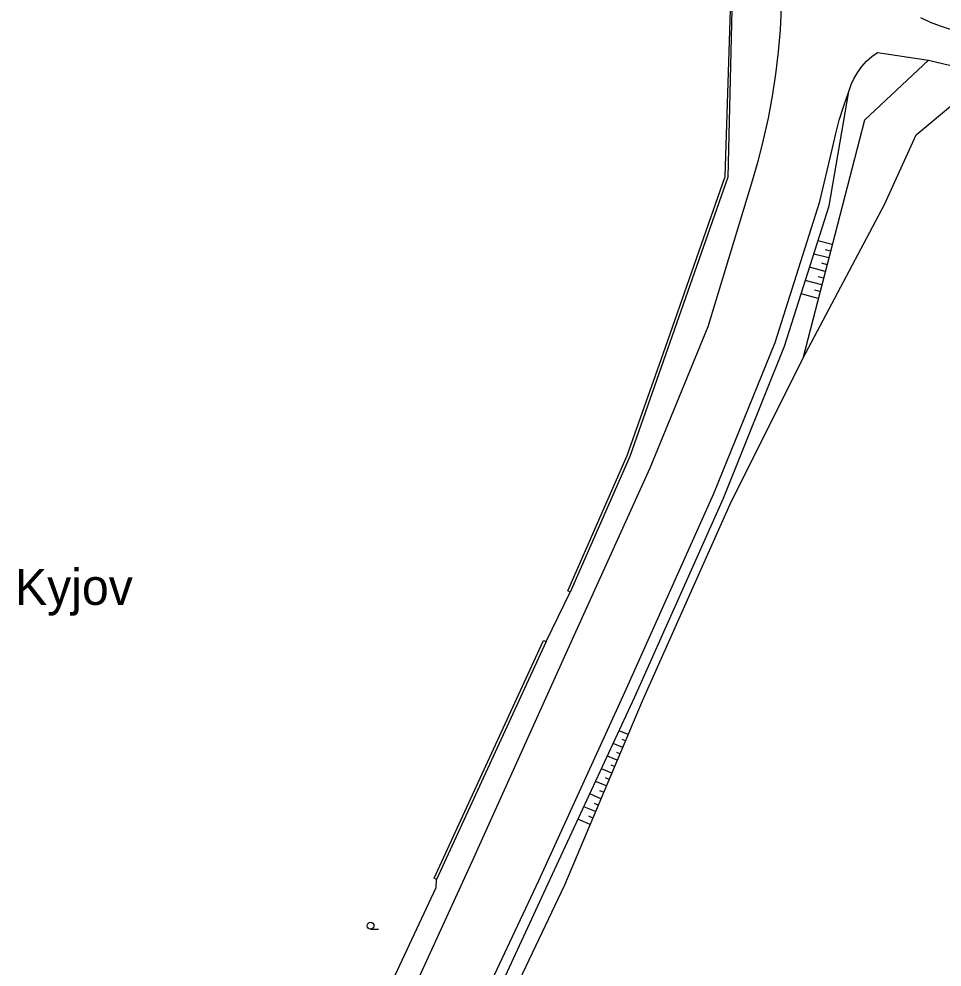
# Model space of a CAD drawing. Extents: x -582162 to -561283, y -1187583 to -1183539.
# Drawn here: x -562845 to -562742.5, y -1186557.6 to -1186452.3 of the extents above; entities that cross this region are included whole.
import ezdxf

# ---------------------------------------------------------------- set-up
doc = ezdxf.new("R2010")
doc.units = 0
for name, color, linetype in [('Vrstva 1', 7, 'Continuous'), ('Vrstva 10', 7, 'Continuous'), ('Vrstva 11', 7, 'Continuous'), ('Vrstva 12', 7, 'Continuous'), ('Vrstva 17', 7, 'Continuous'), ('Vrstva 3', 7, 'Continuous'), ('Vrstva 9', 7, 'Continuous')]:
    doc.layers.add(name, color=color, linetype=linetype)

# ---------------------------------------------------------------- blocks, each defined once
blk = doc.blocks.new('3.040')
at = {"layer": 'Vrstva 1'}
blk.add_line((0, -0.75), (1.75, -0.75), dxfattribs=at)
blk.add_circle((0, 0), 0.75, dxfattribs=at)

msp = doc.modelspace()

# ---------------------------------------------------------------- linework, layer by layer
at = {"layer": 'Vrstva 10'}
for points in [[(-562762.65, -1186333.72), (-562762.97, -1186352.03), (-562762.27, -1186376.32), (-562760.88, -1186404.78), (-562760.31, -1186449.71), (-562760.35, -1186451.02), (-562760.49, -1186453.49), (-562760.7, -1186455.96), (-562761, -1186458.42), (-562761.37, -1186460.87), (-562761.82, -1186463.31), (-562762.35, -1186465.73), (-562762.96, -1186468.14), (-562763.65, -1186470.52), (-562768.52, -1186486.48), (-562774.96, -1186502.19), (-562784.26, -1186522.79)], [(-562744.9, -1186452.13), (-562743.82, -1186452.64), (-562742.71, -1186453.07), (-562741.58, -1186453.43), (-562740.98, -1186453.59), (-562709.81, -1186460.98)], [(-562777.7, -1186527.02), (-562767.84, -1186505), (-562761.01, -1186488.24), (-562756.06, -1186472.58), (-562754.57, -1186466.31), (-562754.33, -1186465.17), (-562753.91, -1186463.54), (-562753.42, -1186461.93), (-562752.85, -1186460.35), (-562752.59, -1186459.59), (-562752.26, -1186458.88), (-562751.86, -1186458.2), (-562751.4, -1186457.58), (-562750.87, -1186457), (-562750.28, -1186456.48), (-562749.65, -1186456.02), (-562744.02, -1186456.89), (-562708.37, -1186465.36)], [(-562784.26, -1186522.79), (-562794.69, -1186545.93), (-562806.59, -1186571.88), (-562807.25, -1186573.49), (-562818.85, -1186599.69), (-562822.84, -1186609.52), (-562823.99, -1186612.14)], [(-562820.54, -1186618.57), (-562819.36, -1186616.26), (-562801.25, -1186577.77), (-562787.28, -1186547.99), (-562777.7, -1186527.02)]]:
    msp.add_lwpolyline(points, dxfattribs=at)
at = {"layer": 'Vrstva 11'}
msp.add_lwpolyline([(-562757.97, -1186490), (-562748.88, -1186472.92), (-562745.36, -1186465.16), (-562737.74, -1186458.78), (-562708.52, -1186466.01)], dxfattribs=at)
at = {"layer": 'Vrstva 12'}
for points in [[(-562754.69, -1186477.34), (-562756.28, -1186476.93)], [(-562754.88, -1186478.09), (-562755.43, -1186477.95)], [(-562755.08, -1186478.84), (-562756.74, -1186478.41)], [(-562755.47, -1186480.33), (-562757.21, -1186479.88)], [(-562755.27, -1186479.59), (-562755.84, -1186479.44)], [(-562755.66, -1186481.08), (-562756.25, -1186480.93)], [(-562755.85, -1186481.83), (-562757.68, -1186481.36)], [(-562756.24, -1186483.33), (-562758.14, -1186482.83)], [(-562756.05, -1186482.58), (-562756.67, -1186482.42)], [(-562806.8, -1186636.71), (-562818.06, -1186616.44), (-562800.05, -1186578.23), (-562786.24, -1186548.32), (-562776.61, -1186527.61)], [(-562775.79, -1186528.07), (-562784.43, -1186548.5), (-562798.79, -1186578.75), (-562814.64, -1186616.55), (-562810.95, -1186625.11), (-562805.05, -1186635.32)], [(-562777.36, -1186531.78), (-562778.36, -1186531.36)], [(-562777.96, -1186533.21), (-562779.01, -1186532.77)], [(-562777.66, -1186532.5), (-562778, -1186532.35)], [(-562778.27, -1186533.92), (-562778.62, -1186533.77)], [(-562778.57, -1186534.64), (-562779.66, -1186534.17)], [(-562779.17, -1186536.06), (-562780.32, -1186535.58)], [(-562778.87, -1186535.35), (-562779.24, -1186535.19)], [(-562779.77, -1186537.49), (-562780.97, -1186536.99)], [(-562779.47, -1186536.78), (-562779.86, -1186536.61)], [(-562780.08, -1186538.2), (-562780.48, -1186538.03)], [(-562780.38, -1186538.92), (-562781.62, -1186538.39)], [(-562780.98, -1186540.34), (-562782.28, -1186539.8)], [(-562780.68, -1186539.63), (-562781.1, -1186539.45)], [(-562781.58, -1186541.77), (-562782.93, -1186541.2)], [(-562781.28, -1186541.06), (-562781.72, -1186540.87)]]:
    msp.add_lwpolyline(points, dxfattribs=at)
at = {"layer": 'Vrstva 9'}
for points in [[(-562783.79, -1186515.96), (-562784.06, -1186515.84), (-562777.46, -1186500.79), (-562773.48, -1186489.51), (-562766.58, -1186469.78), (-562765.98, -1186451.29)], [(-562765.83, -1186451.29), (-562766.3, -1186469.88), (-562773.2, -1186489.61), (-562777.18, -1186500.9), (-562783.79, -1186515.96)], [(-562744.02, -1186456.89), (-562751.11, -1186463.52), (-562757.97, -1186490), (-562765.95, -1186505.99), (-562775.79, -1186528.07)], [(-562776.61, -1186527.61), (-562766.77, -1186505.52), (-562759.98, -1186488.66), (-562755.05, -1186473.04), (-562752.85, -1186460.35)], [(-562786.47, -1186521.45), (-562783.79, -1186515.96)], [(-562798.62, -1186547.87), (-562798.89, -1186547.75), (-562786.74, -1186521.33)], [(-562786.74, -1186521.33), (-562786.47, -1186521.45)], [(-562786.47, -1186521.45), (-562798.62, -1186547.87)], [(-562830.94, -1186580.14), (-562825.49, -1186593.44), (-562822.4, -1186593.04), (-562818.01, -1186589.94), (-562810.22, -1186573.48), (-562798.66, -1186548.77), (-562798.62, -1186547.87)]]:
    msp.add_lwpolyline(points, dxfattribs=at)

# ---------------------------------------------------------------- block references
at = {"layer": 'Vrstva 3', "xscale": 0.5, "yscale": 0.5}
msp.add_blockref('3.040', (-562805.95, -1186553.02), dxfattribs=at)

# ---------------------------------------------------------------- texts
at = {"layer": 'Vrstva 17'}
msp.add_text('Kyjov', height=4, dxfattribs=at).set_placement((-562845.43, -1186517.38))

doc.saveas('drawing.dxf')
